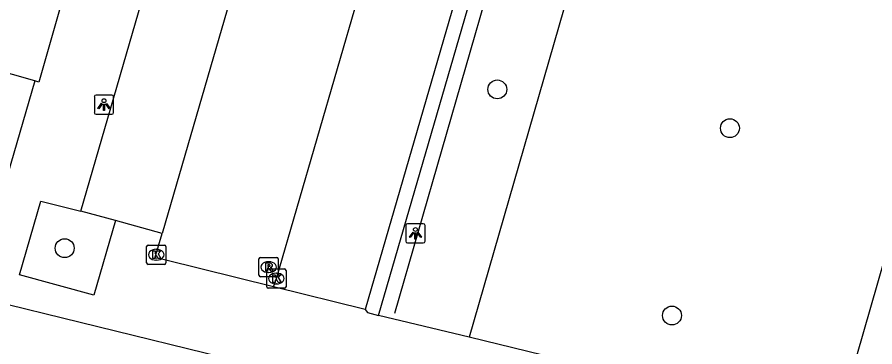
# Model space of a CAD drawing. Extents: x 159822 to 160765, y 380693 to 381634.
# Drawn here: x 160432.95 to 160477.32, y 381154.27 to 381171.36 of the extents above; entities that cross this region are included whole.
import ezdxf

# ---------------------------------------------------------------- set-up
doc = ezdxf.new("R2010")
doc.units = 0
for name, color, linetype in [('IMGEO_Boom', 7, 'Continuous'), ('IMGEO_Groenvoorziening', 7, 'Continuous'), ('IMGEO_Hek', 7, 'Continuous'), ('IMGEO_Kolk', 7, 'Continuous'), ('IMGEO_Lichtpunt', 7, 'Continuous'), ('IMGEO_Pand', 7, 'Continuous'), ('IMGEO_Parkeervlak_open', 7, 'Continuous'), ('IMGEO_Rijbaan_lokaal_open', 7, 'Continuous'), ('IMGEO_Rioolput', 7, 'Continuous'), ('IMGEO_Voetpad_open', 7, 'Continuous')]:
    doc.layers.add(name, color=color, linetype=linetype)

msp = doc.modelspace()

# ---------------------------------------------------------------- linework, layer by layer
at = {"layer": 'IMGEO_Boom'}
for centre in [(160457.79, 381167.612), (160469.826, 381165.599), (160435.406, 381159.382), (160466.826, 381155.893)]:
    msp.add_circle(centre, 0.489, dxfattribs=at)
at = {"layer": 'IMGEO_Groenvoorziening'}
msp.add_lwpolyline([(160467.91, 381194.975), (160456.341, 381154.771)], dxfattribs=at)
at = {"layer": 'IMGEO_Hek'}
msp.add_lwpolyline([(160452.496, 381156.007), (160462.287, 381190.033)], dxfattribs=at)
at = {"layer": 'IMGEO_Kolk'}
for p, q in [((160439.643, 381158.618), (160439.643, 381159.47)), ((160439.718, 381159.544), (160440.57, 381159.544)), ((160440.131, 381159.324), (160440.156, 381159.324)), ((160440.644, 381159.47), (160440.644, 381158.618)), ((160440.154, 381158.764), (160440.129, 381158.764)), ((160440.57, 381158.544), (160439.718, 381158.544)), ((160445.858, 381157.382), (160445.858, 381158.234)), ((160445.933, 381158.308), (160446.785, 381158.308)), ((160446.859, 381158.234), (160446.859, 381157.382)), ((160446.346, 381158.088), (160446.371, 381158.088)), ((160446.369, 381157.528), (160446.344, 381157.528)), ((160446.785, 381157.308), (160445.933, 381157.308))]:
    msp.add_line(p, q, dxfattribs=at)
for points in [[(160439.643, 381158.618), (160439.643, 381159.47)], [(160439.718, 381159.544), (160440.57, 381159.544)], [(160439.964, 381159.244), (160440.087, 381159.244), (160440.087, 381159.093), (160440.217, 381159.244), (160440.381, 381159.244), (160440.235, 381159.093), (160440.388, 381158.844), (160440.236, 381158.844), (160440.151, 381159.008), (160440.087, 381158.941), (160440.087, 381158.844), (160439.964, 381158.844), (160439.964, 381159.244)], [(160440.644, 381159.47), (160440.644, 381158.618)], [(160440.57, 381158.544), (160439.718, 381158.544)], [(160445.858, 381157.382), (160445.858, 381158.234)], [(160445.933, 381158.308), (160446.785, 381158.308)], [(160446.859, 381158.234), (160446.859, 381157.382)], [(160446.179, 381158.008), (160446.302, 381158.008), (160446.302, 381157.857), (160446.432, 381158.008), (160446.596, 381158.008), (160446.45, 381157.857), (160446.603, 381157.608), (160446.451, 381157.608), (160446.366, 381157.772), (160446.302, 381157.705), (160446.302, 381157.608), (160446.179, 381157.608), (160446.179, 381158.008)], [(160446.785, 381157.308), (160445.933, 381157.308)]]:
    msp.add_lwpolyline(points, dxfattribs=at)
for centre, start, end in [((160439.72, 381159.468), 91.552, 178.448), ((160439.72, 381159.468), 91.552, 178.448), ((160440.568, 381159.468), 1.552, 88.448), ((160440.568, 381159.468), 1.552, 88.448), ((160439.72, 381158.62), 181.552, 268.448), ((160439.72, 381158.62), 181.552, 268.448), ((160440.568, 381158.62), 271.552, 358.448), ((160440.568, 381158.62), 271.552, 358.448), ((160445.935, 381158.232), 91.552, 178.448), ((160445.935, 381158.232), 91.552, 178.448), ((160446.783, 381158.232), 1.552, 88.448), ((160446.783, 381158.232), 1.552, 88.448), ((160445.935, 381157.384), 181.552, 268.448), ((160445.935, 381157.384), 181.552, 268.448), ((160446.783, 381157.384), 271.552, 358.448), ((160446.783, 381157.384), 271.552, 358.448)]:
    msp.add_arc(centre, 0.0765, start, end, dxfattribs=at)
for centre, major_axis, ratio, start_param, end_param in [((160440.13, 381159.044), (-0.387, 0.002), 0.722429, 4.712389, 7.853982), ((160440.155, 381159.044), (-0.39, 0.002), 0.717154, 1.570796, 4.712389), ((160446.345, 381157.808), (-0.387, 0.002), 0.722429, 4.712389, 7.853982), ((160446.37, 381157.808), (-0.39, 0.002), 0.717154, 1.570796, 4.712389)]:
    msp.add_ellipse(centre, major_axis=major_axis, ratio=ratio, start_param=start_param, end_param=end_param, dxfattribs=at)
at = {"layer": 'IMGEO_Lichtpunt'}
for p, q in [((160436.941, 381167.225), (160436.941, 381166.418)), ((160436.941, 381167.225), (160436.941, 381166.418)), ((160437.843, 381167.32), (160437.035, 381167.32)), ((160437.843, 381167.32), (160437.035, 381167.32)), ((160437.937, 381166.418), (160437.937, 381167.225)), ((160437.937, 381166.418), (160437.937, 381167.225)), ((160437.035, 381166.324), (160437.843, 381166.324)), ((160437.035, 381166.324), (160437.843, 381166.324)), ((160453.054, 381160.555), (160453.054, 381159.748)), ((160453.054, 381160.555), (160453.054, 381159.748)), ((160453.956, 381160.65), (160453.148, 381160.65)), ((160453.956, 381160.65), (160453.148, 381160.65)), ((160454.05, 381159.748), (160454.05, 381160.555)), ((160454.05, 381159.748), (160454.05, 381160.555)), ((160453.148, 381159.654), (160453.956, 381159.654)), ((160453.148, 381159.654), (160453.956, 381159.654))]:
    msp.add_line(p, q, dxfattribs=at)
for points in [[(160437.315, 381166.889), (160437.354, 381166.861), (160437.166, 381166.599), (160437.128, 381166.626), (160437.315, 381166.889)], [(160437.417, 381166.841), (160437.464, 381166.841), (160437.464, 381166.519), (160437.417, 381166.519), (160437.417, 381166.841)], [(160437.527, 381166.861), (160437.565, 381166.888), (160437.752, 381166.626), (160437.713, 381166.598), (160437.527, 381166.861)], [(160453.428, 381160.219), (160453.467, 381160.191), (160453.279, 381159.929), (160453.241, 381159.956), (160453.428, 381160.219)], [(160453.53, 381160.171), (160453.577, 381160.171), (160453.577, 381159.849), (160453.53, 381159.849), (160453.53, 381160.171)], [(160453.64, 381160.191), (160453.678, 381160.218), (160453.865, 381159.956), (160453.826, 381159.928), (160453.64, 381160.191)]]:
    msp.add_lwpolyline(points, dxfattribs=at)
for centre in [(160437.44, 381167.023), (160453.553, 381160.353)]:
    msp.add_circle(centre, 0.0994, dxfattribs=at)
for centre, start, end in [((160437.035, 381167.225), 90, 180), ((160437.035, 381167.225), 90, 180), ((160437.843, 381167.225), 0, 90), ((160437.843, 381167.225), 0, 90), ((160437.035, 381166.418), 180, 270), ((160437.035, 381166.418), 180, 270), ((160437.843, 381166.418), 270, 0), ((160437.843, 381166.418), 270, 360), ((160453.148, 381160.555), 90, 180), ((160453.148, 381160.555), 90, 180), ((160453.956, 381160.555), 0, 90), ((160453.956, 381160.555), 0, 90), ((160453.148, 381159.748), 180, 270), ((160453.148, 381159.748), 180, 270), ((160453.956, 381159.748), 270, 0), ((160453.956, 381159.748), 270, 360)]:
    msp.add_arc(centre, 0.0946, start, end, dxfattribs=at)
at = {"layer": 'IMGEO_Pand'}
for points in [[(160435.52, 381173.081), (160434.066, 381167.99), (160433.861, 381168.049)], [(160433.861, 381168.049), (160431.532, 381168.714)]]:
    msp.add_lwpolyline(points, dxfattribs=at)
at = {"layer": 'IMGEO_Parkeervlak_open'}
msp.add_lwpolyline([(160438.038, 381160.822), (160436.244, 381161.308)], dxfattribs=at)
at = {"layer": 'IMGEO_Rijbaan_lokaal_open'}
for points in [[(160446.216, 381157.374), (160446.358, 381157.809), (160450.57, 381172.342), (160457.138, 381195.032)], [(160444.384, 381189.407), (160448.639, 381188.174), (160446.156, 381179.837), (160440.45, 381160.144)], [(160446.216, 381157.374), (160440.565, 381158.772), (160440.286, 381158.844), (160440.079, 381158.862), (160440.45, 381160.144)], [(160430.618, 381156.923), (160430.636, 381156.918), (160450.057, 381152.144)]]:
    msp.add_lwpolyline(points, dxfattribs=at)
at = {"layer": 'IMGEO_Rioolput'}
for p, q in [((160445.458, 381157.978), (160445.458, 381158.83)), ((160445.533, 381158.904), (160446.385, 381158.904)), ((160445.946, 381158.684), (160445.971, 381158.684)), ((160446.459, 381158.83), (160446.459, 381157.978)), ((160446.385, 381157.904), (160445.533, 381157.904)), ((160445.969, 381158.124), (160445.944, 381158.124))]:
    msp.add_line(p, q, dxfattribs=at)
for points in [[(160445.458, 381157.978), (160445.458, 381158.83)], [(160445.533, 381158.904), (160446.385, 381158.904)], [(160446.459, 381158.83), (160446.459, 381157.978)], [(160446.047, 381158.602), (160445.795, 381158.604), (160445.795, 381158.204)], [(160445.795, 381158.204), (160445.919, 381158.204), (160445.919, 381158.366), (160445.93, 381158.366)], [(160445.973, 381158.523), (160445.919, 381158.523), (160445.919, 381158.442)], [(160445.919, 381158.442), (160445.971, 381158.442)], [(160445.977, 381158.337), (160446.048, 381158.204), (160446.188, 381158.204), (160446.123, 381158.33)], [(160446.385, 381157.904), (160445.533, 381157.904)]]:
    msp.add_lwpolyline(points, dxfattribs=at)
for centre, radius, start, end in [((160445.535, 381158.828), 0.0765, 91.552, 178.448), ((160445.535, 381158.828), 0.0765, 91.552, 178.448), ((160446.383, 381158.828), 0.0765, 1.552, 88.448), ((160446.383, 381158.828), 0.0765, 1.552, 88.448), ((160445.929, 381158.313), 0.0533, 26.0293, 88.6989), ((160445.955, 381158.631), 0.19, 274.7715, 282.9687), ((160445.979, 381158.427), 0.0964, 77.0061, 93.1865), ((160445.993, 381158.484), 0.0378, 276.6634, 79.6772), ((160446.046, 381158.492), 0.109, 350.3612, 89.416), ((160446.044, 381158.492), 0.112, 277.5842, 350.9817), ((160446.028, 381158.277), 0.108, 29.5134, 73.7905), ((160445.535, 381157.98), 0.0765, 181.552, 268.448), ((160445.535, 381157.98), 0.0765, 181.552, 268.448), ((160446.383, 381157.98), 0.0765, 271.552, 358.448), ((160446.383, 381157.98), 0.0765, 271.552, 358.448)]:
    msp.add_arc(centre, radius, start, end, dxfattribs=at)
for centre, major_axis, ratio, start_param, end_param in [((160445.945, 381158.404), (-0.387, 0.002), 0.722429, 4.712389, 7.853982), ((160445.97, 381158.404), (-0.39, 0.002), 0.717154, 1.570796, 4.712389)]:
    msp.add_ellipse(centre, major_axis=major_axis, ratio=ratio, start_param=start_param, end_param=end_param, dxfattribs=at)
at = {"layer": 'IMGEO_Voetpad_open'}
for points in [[(160451.648, 381155.901), (160463.004, 381195.079)], [(160462.173, 381194.94), (160450.959, 381156.208)], [(160467.91, 381194.975), (160488.085, 381194.577), (160475.327, 381150.131), (160456.341, 381154.771)], [(160436.244, 381161.308), (160444.384, 381189.407)], [(160433.861, 381168.049), (160430.618, 381156.923)], [(160438.038, 381160.822), (160436.911, 381156.947), (160433.064, 381158), (160434.164, 381161.819), (160436.244, 381161.308)], [(160440.45, 381160.144), (160438.038, 381160.822)], [(160450.959, 381156.208), (160446.216, 381157.374)], [(160450.959, 381156.208), (160451.066, 381156.054), (160451.648, 381155.901)], [(160456.341, 381154.771), (160451.648, 381155.901)]]:
    msp.add_lwpolyline(points, dxfattribs=at)

doc.saveas('drawing.dxf')
